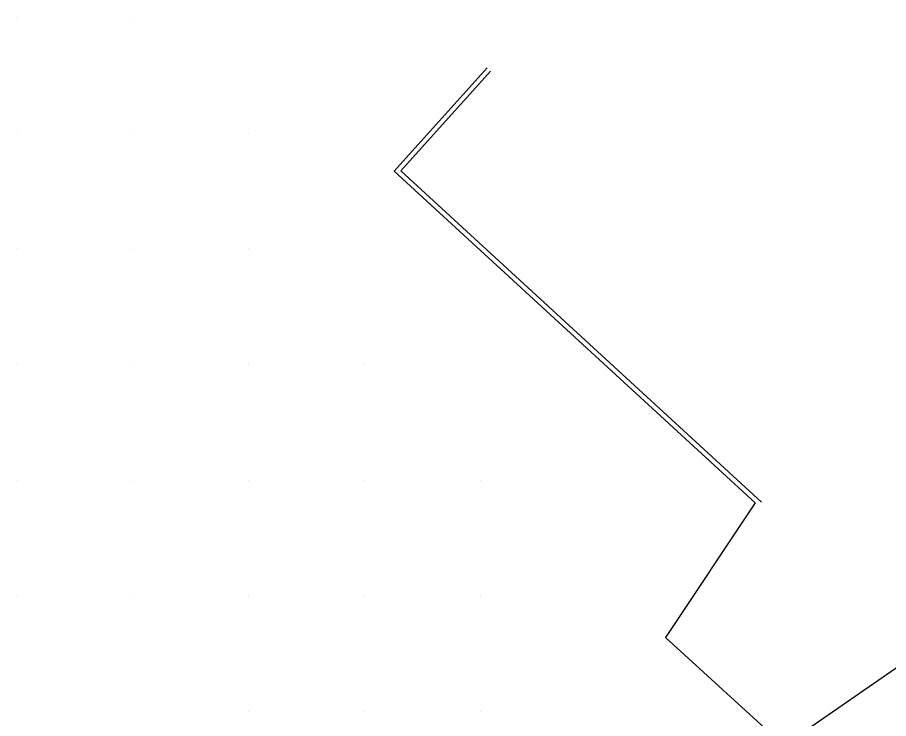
# Model space of a CAD drawing. Extents: x 1762120 to 1766775, y 709485 to 712965.
# Drawn here: x 1766585.3 to 1766660.6, y 709914.2 to 709974.8 of the extents above; entities that cross this region are included whole.
import ezdxf

# ---------------------------------------------------------------- set-up
doc = ezdxf.new("R2010")
doc.units = 0
doc.layers.add('Exist DTM QL2 LIDAR Elevation Point', color=7, linetype='Continuous')
doc.layers.add('PH Exist DTM Breakline', color=7, linetype='Continuous')

msp = doc.modelspace()

# ---------------------------------------------------------------- linework, layer by layer
at = {"layer": 'Exist DTM QL2 LIDAR Elevation Point'}
for p, q in [((1766585.319, 709974.828), (1766585.319, 709974.828)), ((1766595.32, 709974.828), (1766595.32, 709974.828)), ((1766585.319, 709964.827), (1766585.319, 709964.827)), ((1766595.32, 709964.827), (1766595.32, 709964.827)), ((1766605.322, 709964.827), (1766605.322, 709964.827)), ((1766585.319, 709954.826), (1766585.319, 709954.826)), ((1766595.32, 709954.826), (1766595.32, 709954.826)), ((1766605.322, 709954.826), (1766605.322, 709954.826)), ((1766585.319, 709944.824), (1766585.319, 709944.824)), ((1766595.32, 709944.824), (1766595.32, 709944.824)), ((1766605.322, 709944.824), (1766605.322, 709944.824)), ((1766615.323, 709944.824), (1766615.323, 709944.824)), ((1766585.319, 709934.823), (1766585.319, 709934.823)), ((1766595.32, 709934.823), (1766595.32, 709934.823)), ((1766605.322, 709934.823), (1766605.322, 709934.823)), ((1766615.323, 709934.823), (1766615.323, 709934.823)), ((1766625.324, 709934.823), (1766625.324, 709934.823)), ((1766585.319, 709924.822), (1766585.319, 709924.822)), ((1766595.32, 709924.822), (1766595.32, 709924.822)), ((1766605.322, 709924.822), (1766605.322, 709924.822)), ((1766615.323, 709924.822), (1766615.323, 709924.822)), ((1766625.324, 709924.822), (1766625.324, 709924.822)), ((1766605.322, 709914.821), (1766605.322, 709914.821)), ((1766615.323, 709914.821), (1766615.323, 709914.821)), ((1766625.324, 709914.821), (1766625.324, 709914.821))]:
    msp.add_line(p, q, dxfattribs=at)
at = {"layer": 'PH Exist DTM Breakline'}
msp.add_line((1766649.078, 709932.85), (1766617.86, 709961.539), dxfattribs=at)
for points in [[(1766625.894, 709970.455), (1766617.86, 709961.539)], [(1766626.204, 709970.176), (1766618.446, 709961.567), (1766649.623, 709932.916)], [(1766649.078, 709932.85), (1766641.31, 709921.199), (1766651.54, 709911.881), (1766663.126, 709919.895)]]:
    msp.add_lwpolyline(points, dxfattribs=at)

doc.saveas('drawing.dxf')
